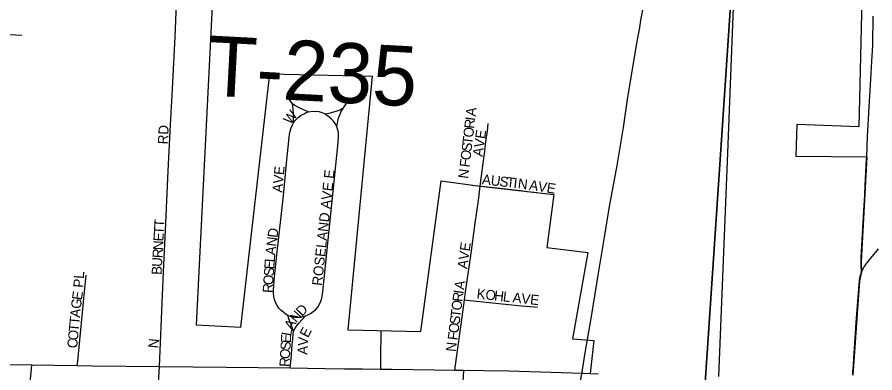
# Model space of a CAD drawing. Extents: x 1410790 to 1770854, y 566777 to 831614.
# Drawn here: x 1611737 to 1616023, y 703004 to 704783 of the extents above; entities that cross this region are included whole.
import ezdxf

# ---------------------------------------------------------------- set-up
doc = ezdxf.new("R2010")
doc.units = 0
for name, color, linetype in [('GM_X_City_Street', 7, 'Continuous'), ('GM_X_City_Street_Text', 7, 'Continuous'), ('GM_X_Corporation', 7, 'Continuous'), ('GM_X_County_Road', 7, 'Continuous'), ('GM_X_Rail_Line', 7, 'Continuous'), ('GM_X_Section', 7, 'Continuous'), ('GM_X_Township_Road', 7, 'Continuous'), ('GM_X_Township_Road_Text', 7, 'Continuous'), ('GM_X_Township_Subdivision', 7, 'Continuous'), ('GM_X_Township_Subdivision_Text', 7, 'Continuous'), ('GM_X_US_Route', 7, 'Continuous')]:
    doc.layers.add(name, color=color, linetype=linetype)

msp = doc.modelspace()

# ---------------------------------------------------------------- linework, layer by layer
at = {"layer": 'GM_X_City_Street'}
for points in [[(1612468.7, 703509.1), (1612480.3, 703753.2), (1612491.7, 704014.6), (1612502.7, 704244.3), (1612512.6, 704423.5), (1612526.4, 704684.4), (1612533.4, 704848), (1612536.7, 704913.8)], [(1611582.8, 704701.6), (1611596.8, 704700.9), (1611666.1, 704697.2), (1611760.3, 704693.3)], [(1613112, 704348.6), (1613096, 704372.3)], [(1613366.8, 704328.7), (1613377.4, 704343.6), (1613383.8, 704353.2), (1613387.8, 704359.9), (1613394.2, 704371.9)], [(1613192.5, 704308.8), (1613178.9, 704314.2), (1613163.8, 704320.2), (1613145.7, 704329.4), (1613124.4, 704340.8), (1613112, 704348.6)], [(1613117.6, 704254.2), (1613117.6, 704278), (1613117.6, 704299.2), (1613115.9, 704319.1), (1613113.7, 704337.6), (1613112, 704348.6)], [(1613273.8, 704299.2), (1613295.5, 704302.8), (1613312.8, 704307.4), (1613330.6, 704312.7), (1613345.2, 704318), (1613366.8, 704328.7)], [(1613334.1, 704235), (1613337.4, 704251.7), (1613341.3, 704273), (1613345.5, 704285.8), (1613349.1, 704294.9), (1613354.7, 704307.4), (1613366.8, 704328.7)], [(1613117.6, 704254.2), (1613124.4, 704264.1), (1613133.6, 704274.4), (1613143.2, 704282.5), (1613156.7, 704292.5), (1613170.5, 704299.9), (1613181.6, 704305.3), (1613192.5, 704308.8)], [(1613192.5, 704308.8), (1613214.6, 704312), (1613229.5, 704311.6)], [(1613273.8, 704299.2), (1613261.7, 704303.8), (1613245.8, 704308.5), (1613229.5, 704311.6)], [(1613334.1, 704235), (1613325.6, 704250.3), (1613316.8, 704262), (1613307.5, 704272.2), (1613294.4, 704284), (1613282.7, 704292.5), (1613273.8, 704299.2)], [(1613088.9, 703290.6), (1613081.5, 703295.5), (1613068.7, 703305.2), (1613056.4, 703315.9), (1613045.2, 703327.7), (1613035.5, 703340.8), (1613027.6, 703355.1), (1613022.1, 703370.4), (1613019, 703386.4), (1613017.6, 703402.6), (1613017.7, 703418.9), (1613022.5, 703484), (1613034.7, 703594), (1613067.4, 703889.5), (1613082.5, 704052.6), (1613095.3, 704180.7), (1613097.8, 704197.7), (1613101, 704211.9), (1613106.5, 704229.6), (1613112.8, 704244.6), (1613117.6, 704254.2)], [(1613176.9, 703289.1), (1613190, 703294.8), (1613202.8, 703301.6), (1613216.3, 703310.4), (1613228.8, 703320.7), (1613239.2, 703333.3), (1613247.9, 703347.1), (1613254.5, 703361.9), (1613259.1, 703377.5), (1613264.6, 703409.6), (1613284, 703604.2), (1613323, 703976.9), (1613341.7, 704155.2), (1613343.4, 704187.7), (1613342.5, 704203.8), (1613339.5, 704219.7), (1613334.1, 704235)], [(1613971.6, 703369.6), (1613977, 703409.7), (1614003, 703589.6), (1614025.5, 703752.4), (1614042.3, 703865.7), (1614051.2, 703937.8)], [(1614051.2, 703937.8), (1614057, 703937.1), (1614179.4, 703924.1), (1614220, 703918.8), (1614251.2, 703915.5), (1614287.1, 703910.7), (1614332.9, 703905.1)], [(1612037.1, 703040.5), (1612039.3, 703063), (1612068.3, 703358.8), (1612081.8, 703492.6)], [(1612447.3, 703035.5), (1612463.1, 703391.7), (1612468.7, 703509.1)], [(1613923.5, 703017.7), (1613936.8, 703116.1), (1613955.4, 703246.4), (1613971.6, 703369.6)], [(1613971.6, 703369.6), (1614000.6, 703366.4), (1614112.8, 703354.2), (1614257.2, 703339), (1614321.2, 703333.4), (1614337.2, 703332.7)], [(1613118, 703212.5), (1613111.6, 703231.3), (1613106.5, 703245.3), (1613101.8, 703256.8), (1613094.9, 703274.2), (1613088.9, 703290.6)], [(1613124.4, 703281.7), (1613116.2, 703282.4), (1613107, 703284.2), (1613097.8, 703287.4), (1613088.9, 703290.6)], [(1613118, 703212.5), (1613124, 703224.9), (1613132.6, 703238), (1613144.3, 703253.3), (1613160.3, 703271.4), (1613176.9, 703289.1)], [(1613124.4, 703281.7), (1613145.7, 703282.7), (1613159.9, 703284.9), (1613176.9, 703289.1)], [(1613101.2, 703028.4), (1613103.8, 703058.5), (1613106.9, 703094.6), (1613109.5, 703123.7), (1613111.6, 703145.7), (1613114.2, 703172.8), (1613116.5, 703196.2), (1613118, 703212.5)], [(1613554, 703023), (1613554.1, 703045.6), (1613554.1, 703095.3), (1613555.4, 703193), (1613555.8, 703211.4)], [(1611739.6, 702334.5), (1611741.9, 702361), (1611759.9, 702540.3), (1611780.1, 702733.4), (1611795.5, 702896.9), (1611805, 702988.7), (1611808.7, 703023.6), (1611810.8, 703043.5)], [(1612421.4, 702660), (1612424, 702686.5), (1612446.4, 703007.9), (1612447.3, 703035.5)], [(1613933.3, 702580.7), (1613942.7, 702683.4), (1613955.5, 702829.3), (1613967, 702984.5), (1613969.5, 703017.3)]]:
    msp.add_lwpolyline(points, dxfattribs=at)
at = {"layer": 'GM_X_Corporation'}
for points in [[(1615242.5, 702985), (1615288.1, 704103.9), (1615317.5, 704875.3), (1615363.1, 704872.7), (1615385.8, 705494.2), (1615622.7, 705488.5), (1615643.6, 705123.6), (1615688.1, 705122.2), (1615697.1, 704882.2), (1615838.8, 704874.4), (1615957.5, 704872.7), (1615942.4, 704234.3), (1615633.1, 704245.9), (1615627.2, 704088.3), (1615982.4, 704084.8), (1615953.6, 703561.4), (1615956.6, 703508.5), (1615946.1, 703464.2), (1615912, 702992.3)], [(1612715.1, 704905.9), (1612631.6, 703244.3), (1612854.8, 703232.6), (1613000.2, 704499.8), (1613510.6, 704487.3), (1613388.4, 703219.5), (1613754.3, 703210.4), (1613856.2, 703963.4), (1614051.2, 703937.8), (1614419.4, 703895), (1614382.9, 703630.8), (1614588.9, 703606.2), (1614512.1, 703174.8), (1614618.6, 703165.5), (1614600.8, 703000.9)]]:
    msp.add_lwpolyline(points, dxfattribs=at)
at = {"layer": 'GM_X_County_Road'}
for points in [[(1615956.6, 703508.5), (1615960.5, 703517.9), (1615965.9, 703527.2), (1615969.3, 703533.7), (1615977.7, 703545.7), (1615987.6, 703559.1), (1615993.6, 703567), (1616040.4, 703623.6)], [(1615913.3, 703013.4), (1615913.8, 703022.9), (1615919.1, 703100.6), (1615931.6, 703278.4), (1615942.2, 703422.1), (1615944.6, 703446.4), (1615946.1, 703464.2), (1615948.1, 703479.7), (1615950.9, 703492.3), (1615954, 703501.5), (1615956.6, 703508.5)], [(1615912, 702992.3), (1615913.3, 703013.4)]]:
    msp.add_lwpolyline(points, dxfattribs=at)
at = {"layer": 'GM_X_Rail_Line'}
for points in [[(1614561.1, 703019.8), (1614575.7, 703104), (1614605, 703276.4), (1614641.5, 703502.6), (1614671.3, 703682.5), (1614697.3, 703835.9), (1614734.6, 704041.4), (1614766.8, 704231.2), (1614789, 704382.5), (1614835.7, 704660.9), (1614848.8, 704730.1), (1614852.9, 704767.1), (1614867.3, 704834.9)], [(1613660.2, 697611.3), (1613756.8, 698189.3), (1613762.8, 698225.7), (1613816.6, 698552.5), (1613852, 698764.6), (1613897.7, 699037.2), (1613949, 699342.4), (1613974.5, 699500.6), (1614028, 699817.5), (1614066.2, 700052.9), (1614098.4, 700241.6), (1614144.5, 700515.3), (1614191.5, 700803.5), (1614239.3, 701090.6), (1614274, 701298.4), (1614314.4, 701537.4), (1614347, 701737.4), (1614371, 701881.5), (1614402.2, 702071.6), (1614437.6, 702281.5), (1614491, 702600.5), (1614533.2, 702850.1), (1614561.1, 703019.8)]]:
    msp.add_lwpolyline(points, dxfattribs=at)
at = {"layer": 'GM_X_Section'}
for points in [[(1610104.6, 708025.3), (1615479.9, 707495.5), (1615120.2, 702135.6), (1609553.2, 702682.3)], [(1615479.9, 707495.5), (1620745.4, 706937.6), (1620208.5, 701671.7), (1615120.2, 702135.6)]]:
    msp.add_lwpolyline(points, close=True, dxfattribs=at)
at = {"layer": 'GM_X_Township_Road'}
msp.add_lwpolyline([(1615956.6, 703508.5), (1615954.2, 703544.8), (1615953.6, 703561.4), (1615954.4, 703580.5), (1615967.5, 703813.6), (1615972.1, 703894.6), (1615974.7, 703942.7), (1615981.7, 704071.7), (1615982.4, 704084.8), (1615986.6, 704186.5), (1615993.5, 704332), (1616000.4, 704445), (1616004.7, 704500.3), (1616008.1, 704561.2), (1616012.4, 704643.2), (1616013.9, 704786.7)], dxfattribs=at)
at = {"layer": 'GM_X_Township_Subdivision'}
msp.add_lwpolyline([(1614051.2, 703937.8), (1614057.7, 703989.1), (1614065.8, 704052.7), (1614073.5, 704113.1), (1614077.8, 704146.5), (1614082.7, 704184.9), (1614086.3, 704213.1), (1614091.1, 704250.9)], dxfattribs=at)
at = {"layer": 'GM_X_US_Route'}
for points in [[(1610726.6, 703056.4), (1611102.2, 703052), (1611130.8, 703051.7), (1611154.7, 703051.4), (1611480.1, 703048), (1611508.6, 703047.7), (1611810.8, 703043.5), (1612037.1, 703040.5), (1612112.6, 703039.5), (1612447.3, 703035.5), (1612781.5, 703032.8), (1613101.2, 703028.4), (1613275, 703026.1), (1613372.9, 703024.7)], [(1613372.9, 703024.7), (1613462.9, 703023.4), (1613554, 703023), (1613608.3, 703022.5), (1613819.9, 703018.9), (1613923.5, 703017.7), (1613969.5, 703017.3), (1614070.4, 703016.4), (1614194, 703013.5), (1614299.4, 703010.6), (1614510.7, 703003.7), (1614562.8, 703002.2), (1614600.8, 703000.9), (1614640.2, 702999.4)]]:
    msp.add_lwpolyline(points, dxfattribs=at)

# ---------------------------------------------------------------- texts
at = {"layer": 'GM_X_City_Street_Text'}
for s, rotation, p in [('W', 52.8241, (1613102.5, 704242.5)), ('RD', 86.9769, (1612489.5, 704145.6)), ('E', 84.7821, (1613069.5, 703991.6)), ('V', 84.7917, (1613065.5, 703947.8)), ('ROSELAND AVE E', 83.7147, (1613259.6, 703437.8)), ('A', 353.4064, (1614057.6, 703947.7)), ('U', 353.412, (1614101.3, 703942.6)), ('S', 353.4003, (1614145, 703937.6)), ('A', 84.7917, (1613061.5, 703903.9)), ('T', 353.4072, (1614180, 703933.6)), ('I', 353.4271, (1614214.9, 703929.5)), ('N', 353.1867, (1614236.7, 703927)), ('A', 351.1342, (1614293, 703920)), ('V', 350.8251, (1614336.4, 703913.2)), ('E', 350.8589, (1614379.9, 703906.2)), ('T', 86.7747, (1612471.3, 703730.5)), ('T', 86.7747, (1612469.3, 703695.3)), ('E', 86.7747, (1612467.3, 703660.2)), ('D', 82.414, (1613037.2, 703677.4)), ('N', 86.7826, (1612464.8, 703616.3)), ('N', 82.4169, (1613031.4, 703633.8)), ('AVE', 82.1434, (1613985.6, 703521.6)), ('R', 86.769, (1612462.6, 703576.7)), ('A', 83.3195, (1613026.3, 703590.3)), ('U', 86.8505, (1612460.2, 703532.8)), ('E', 86.0623, (1613021.2, 703520.7)), ('L', 85.6243, (1613023.7, 703555.7)), ('B', 87.8142, (1612458.7, 703493.4)), ('S', 86.0888, (1613018.8, 703485.6)), ('PL', 86.1879, (1612067.1, 703428.6)), ('O', 86.0623, (1613015.8, 703441.7)), ('R', 86.0874, (1613013.1, 703402.2)), ('A', 80.092, (1613969.4, 703417.6)), ('E', 81.6921, (1612059.7, 703365.5)), ('R', 82.8177, (1613961.2, 703357.2)), ('I', 81.4865, (1613966.2, 703396.2)), ('K', 353.9132, (1614031.1, 703375.7)), ('O', 353.8915, (1614074.8, 703371)), ('H', 353.9093, (1614118.6, 703366.4)), ('L', 353.9223, (1614162.4, 703361.7)), ('A', 353.9093, (1614210.5, 703356.6)), ('V', 353.8915, (1614254.3, 703351.9)), ('E', 353.3189, (1614297.9, 703347.2)), ('G', 83.7588, (1612055, 703322.2)), ('D', 45.2781, (1613160.1, 703283.7)), ('O', 82.856, (1613955.8, 703313.5)), ('A', 84.5938, (1612050.8, 703278.6)), ('N', 48.4953, (1613131.4, 703251.3)), ('T', 82.8513, (1613951.4, 703278.6)), ('T', 84.6052, (1612047.5, 703243.5)), ('A', 59.1599, (1613110.3, 703215.5)), ('S', 82.8513, (1613947, 703243.7)), ('O', 84.5938, (1612040.1, 703164.7)), ('T', 84.583, (1612044.2, 703208.5)), ('L', 79.4777, (1613105.5, 703185.3)), ('E', 62.9706, (1613190.3, 703176.4)), ('O', 82.856, (1613941.5, 703200)), ('C', 84.6011, (1612036.3, 703125.2)), ('N', 84.2916, (1612441.1, 703125.3)), ('E', 87.2712, (1613104.1, 703151.9)), ('V', 87.0991, (1613189.6, 703137.8)), ('F', 82.8496, (1613937.2, 703165.1)), ('S', 86.4818, (1613101.9, 703116)), ('A', 86.6541, (1613187, 703093.4)), ('N', 84.271, (1613928.4, 703107.7)), ('O', 86.4571, (1613099.1, 703072.1)), ('R', 86.4767, (1613096.7, 703032.5))]:
    msp.add_text(s, height=50, rotation=rotation, dxfattribs=at).set_placement(p)
at = {"layer": 'GM_X_Township_Road_Text'}
msp.add_text('T-235', height=300, rotation=356.9268, dxfattribs=at).set_placement((1612681.8, 704391.4))
at = {"layer": 'GM_X_Township_Subdivision_Text'}
for s, rotation, p in [('A', 82.856, (1614027.1, 704284.3)), ('R', 84.4104, (1614020.6, 704223.4)), ('I', 82.9021, (1614024.4, 704262.5)), ('O', 83.0165, (1614015.1, 704178.4)), ('AVE', 81.8666, (1614062.1, 704083.4)), ('T', 82.9868, (1614010.8, 704143.5)), ('O', 83.0063, (1614001.1, 704064.8)), ('S', 83.0243, (1614006.5, 704108.5)), ('F', 82.9868, (1613996.8, 704029.9)), ('N', 83.0105, (1613989.9, 703973.1))]:
    msp.add_text(s, height=50, rotation=rotation, dxfattribs=at).set_placement(p)

doc.saveas('drawing.dxf')
